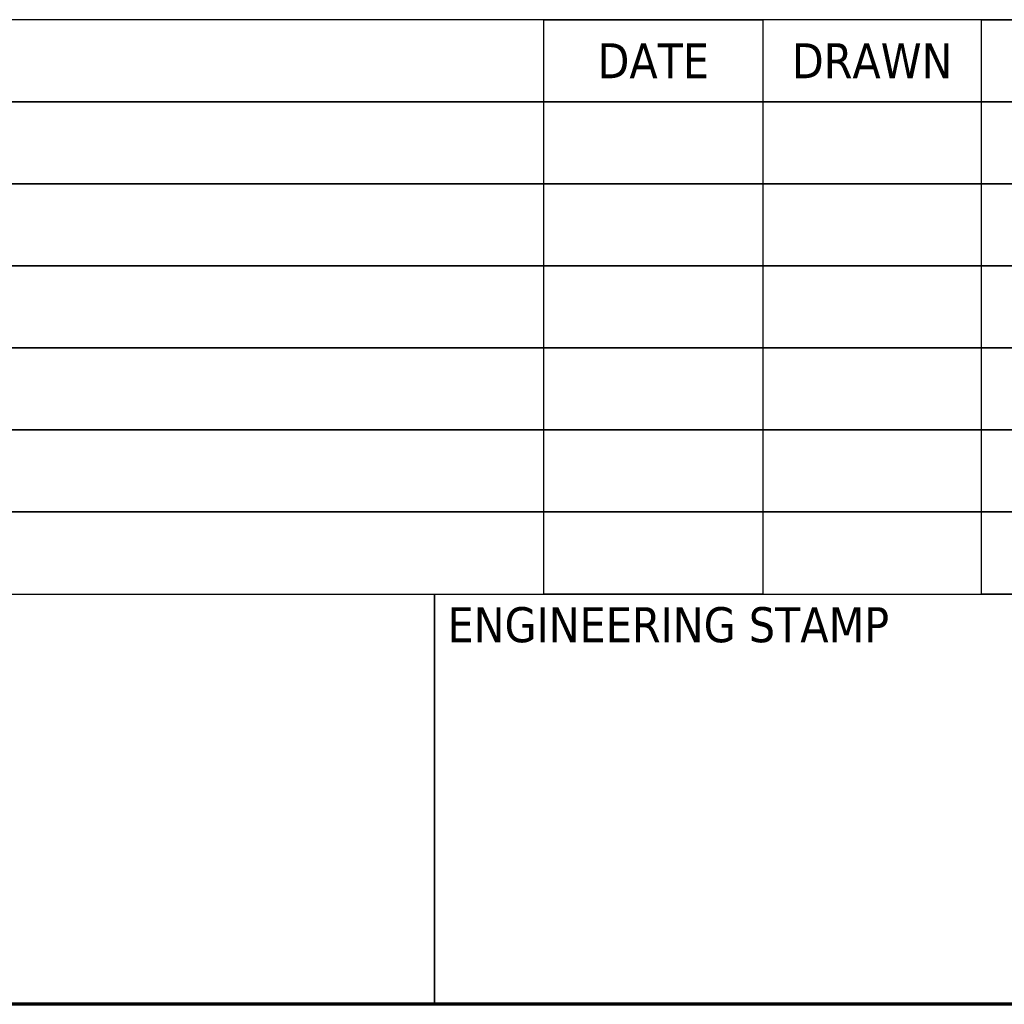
# Model space of a CAD drawing. Header units: inches. Extents: x 5 to 1128, y -85 to 748.
# Tile 537 of 656: x 810 to 882, y 20 to 92. Entities that reach past the tile are written whole.
import ezdxf
from ezdxf.enums import TextEntityAlignment as Align

# ---------------------------------------------------------------- set-up
doc = ezdxf.new("R2010")
doc.units = ezdxf.units.IN
doc.header["$LTSCALE"] = 32
doc.header["$MEASUREMENT"] = 0
doc.layers.add('Border (ANSI)', color=7, linetype='Continuous', lineweight=70)
doc.layers.add('Title (ANSI)', color=7, linetype='Continuous', lineweight=50)
doc.styles.get("Standard").update_dxf_attribs({"font": 'arial.ttf'})
doc.styles.add('Text Style40', font='tahoma.ttf')

# ---------------------------------------------------------------- blocks, each defined once
blk = doc.blocks.new('Borders SUPERIOR BORDER')
at = {"layer": 'Border (ANSI)'}
blk.add_line((35.25, 0.625), (0.75, 0.625), dxfattribs=at)
blk = doc.blocks.new('Title Blocks SUPERIOR TITLE')
at = {"layer": 'Title (ANSI)', "lineweight": 25}
for p, q in [((47.7839, 4.6475), (41.0339, 4.6475)), ((45.7839, 3.335), (45.7839, 4.6475)), ((45.7839, 4.6475), (46.2839, 4.6475)), ((45.7839, 3.335), (45.7839, 4.6475)), ((46.7839, 4.6475), (46.2839, 4.6475)), ((46.2839, 4.6475), (46.2839, 3.335)), ((46.2839, 4.6475), (46.2839, 3.335)), ((46.7839, 3.335), (46.7839, 4.6475)), ((46.7839, 4.6475), (47.2839, 4.6475)), ((46.7839, 3.335), (46.7839, 4.6475)), ((47.7839, 4.46), (41.0339, 4.46)), ((41.0339, 4.46), (47.7839, 4.46)), ((43.2839, 4.46), (45.5339, 4.46)), ((45.5339, 4.46), (47.7839, 4.46)), ((47.7839, 4.2725), (41.0339, 4.2725)), ((41.0339, 4.2725), (47.7839, 4.2725)), ((43.2839, 4.2725), (45.5339, 4.2725)), ((45.5339, 4.2725), (47.7839, 4.2725)), ((47.7839, 4.085), (41.0339, 4.085)), ((41.0339, 4.085), (47.7839, 4.085)), ((43.2839, 4.085), (45.5339, 4.085)), ((45.5339, 4.085), (47.7839, 4.085)), ((47.7839, 3.8975), (41.0339, 3.8975)), ((41.0339, 3.8975), (47.7839, 3.8975)), ((43.2839, 3.8975), (45.5339, 3.8975)), ((45.5339, 3.8975), (47.7839, 3.8975)), ((47.7839, 3.71), (41.0339, 3.71)), ((41.0339, 3.71), (47.7839, 3.71)), ((43.2839, 3.71), (45.5339, 3.71)), ((45.5339, 3.71), (47.7839, 3.71)), ((47.7839, 3.5225), (41.0339, 3.5225)), ((41.0339, 3.5225), (47.7839, 3.5225)), ((43.2839, 3.5225), (45.5339, 3.5225)), ((45.5339, 3.5225), (47.7839, 3.5225)), ((41.0339, 3.335), (47.7839, 3.335)), ((43.2839, 3.335), (45.5339, 3.335)), ((45.5339, 2.3975), (45.5339, 3.335)), ((45.5339, 3.335), (47.7839, 3.335)), ((45.5339, 3.335), (45.5339, 2.3975)), ((46.2839, 3.335), (45.7839, 3.335)), ((46.2839, 3.335), (46.7839, 3.335)), ((47.2839, 3.335), (46.7839, 3.335)), ((45.5339, 2.3975), (43.2839, 2.3975)), ((47.7839, 2.3975), (45.5339, 2.3975))]:
    blk.add_line(p, q, dxfattribs=at)
at = {"layer": 'Title (ANSI)', "style": 'Text Style40'}
for s, p in [('DATE', (46.0339, 4.5537)), ('DRAWN', (46.5339, 4.5537))]:
    blk.add_text(s, height=0.08, dxfattribs=at).set_placement(p, align=Align.MIDDLE_CENTER)
blk.add_text('ENGINEERING STAMP', height=0.08, dxfattribs=at).set_placement((45.5639, 3.305), align=Align.TOP_LEFT)
at = {"layer": 'Title (ANSI)', "lineweight": 30, "flags": 63}
for tag, p in [('REV._1_#', (41.2839, 4.3662)), ('REV_#1_DATE', (46.0339, 4.3662)), ('REV_#1_DRAWN', (46.5339, 4.3662)), ('REV_#1_APPR', (47.0339, 4.3662)), ('REV_#1_P.M.', (47.5339, 4.3662)), ('REV._2__#', (41.2839, 4.1787)), ('REV_#2_DATE', (46.0339, 4.1787)), ('REV_#2_DRAWN', (46.5339, 4.1787)), ('REV_#2_APPR', (47.0339, 4.1787)), ('REV_#2_P.M.', (47.5339, 4.1787)), ('REV._3_#', (41.2839, 3.9912)), ('REV_#3_DATE', (46.0339, 3.9912)), ('REV_#3_DRAWN', (46.5339, 3.9912)), ('REV_#3_APPR', (47.0339, 3.9912)), ('REV_#3_P.M.', (47.5339, 3.9912)), ('REV._4_#', (41.2839, 3.8037)), ('REV_#4_DATE', (46.0339, 3.8037)), ('REV_#4_DRAWN', (46.5339, 3.8037)), ('REV_#4_APPR', (47.0339, 3.8037)), ('REV_#4_P.M.', (47.5339, 3.8037)), ('REV._5_#', (41.2839, 3.6162)), ('REV_#5_DATE', (46.0339, 3.6162)), ('REV_#5_DRAWN', (46.5339, 3.6162)), ('REV_#5_APPR', (47.0339, 3.6162)), ('REV_#5_P.M.', (47.5339, 3.6162)), ('REV._6_#', (41.2839, 3.4287)), ('REV_#6_DATE', (46.0339, 3.4287)), ('REV_#6_DRAWN', (46.5339, 3.4287)), ('REV_#6_APPR', (47.0339, 3.4287)), ('REV_#6_P.M.', (47.5339, 3.4287))]:
    blk.add_attdef(tag, text='', height=0.08, dxfattribs=at).set_placement(p, align=Align.MIDDLE_CENTER)
for tag, p in [('REVISION_#1_DESCRIPTION', (41.5639, 4.3662)), ('REVISION_#2_DESCRIPTION', (41.5639, 4.1787)), ('REVISION_#3_DESCRIPTION', (41.5639, 3.9912)), ('REVISION_#4_DESCRIPTION', (41.5639, 3.8037)), ('REVISION_#5_DESCRIPTION', (41.5639, 3.6162)), ('REVISION_#6_DESCRIPTION', (41.5639, 3.4287))]:
    blk.add_attdef(tag, text='', height=0.08, dxfattribs=at).set_placement(p, align=Align.MIDDLE_LEFT)
for tag, height, p in [('DRAWING_NAME', 0.125, (51.9089, 3.68)), ('DRAWING_REV_#', 0.188, (54.2839, 2.7925))]:
    blk.add_attdef(tag, text='', height=height, dxfattribs=at).set_placement(p, align=Align.TOP_CENTER)
for tag, height, p in [('SCALE', 0.1, (53.1889, 2.8675)), ('CONTRACTOR', 0.125, (49.3139, 3.2425)), ('PROJECT', 0.125, (51.9389, 3.2425)), ('DRAWN_BY_DATE', 0.1, (49.3139, 2.555)), ('DRAWN_BY_INITIAL', 0.1, (49.3139, 2.8675)), ('MODEL_NUMBER', 0.1, (51.9389, 2.8675)), ('APPROVED_BY_INITIAL', 0.1, (50.1889, 2.8675)), ('PROJECT_MANAGER_INITIAL', 0.1, (51.0639, 2.8675)), ('APPROVED_BY_DATE', 0.1, (50.1889, 2.555)), ('PROJECT_MANAGER_DATE', 0.1, (51.0639, 2.555)), ('DRAWING_NUMBER', 0.1, (51.9389, 2.555)), ('SIZE', 0.1, (53.1889, 2.555))]:
    blk.add_attdef(tag, text='', height=height, dxfattribs=at).set_placement(p, align=Align.TOP_LEFT)

msp = doc.modelspace()

# ---------------------------------------------------------------- block references
at = {"xscale": 32, "yscale": 32, "zscale": 32}
for name, p in [('Borders SUPERIOR BORDER', (0, 0)), ('Title Blocks SUPERIOR TITLE', (-617.08574, -56.71979))]:
    msp.add_blockref(name, p, dxfattribs=at)

doc.saveas('drawing.dxf')
